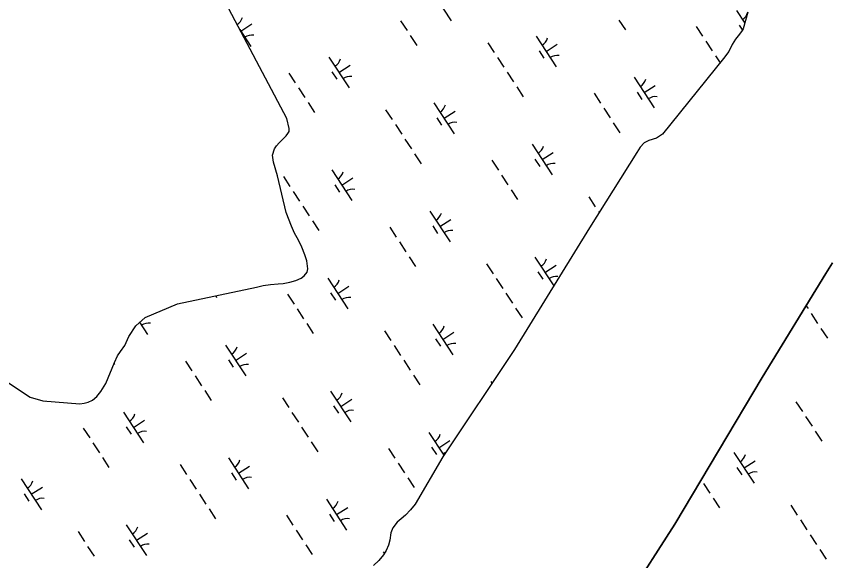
# Model space of a CAD drawing. Extents: x 3945642 to 3966284, y 206476 to 228921.
# Drawn here: x 3954408 to 3955515, y 216386 to 217128 of the extents above; entities that cross this region are included whole.
import ezdxf

# ---------------------------------------------------------------- set-up
doc = ezdxf.new("R2010")
doc.units = 0
doc.layers.add('V-TOPO-SHOR', color=7, linetype='Continuous')
doc.layers.add('V-WETL-SWMP', color=7, linetype='Continuous')

msp = doc.modelspace()

# ---------------------------------------------------------------- linework, layer by layer
at = {"layer": 'V-TOPO-SHOR'}
for points in [[(3955404.7, 217133.4), (3955398.3, 217110.5), (3955396.7, 217108.3), (3955393.2, 217103.6), (3955387.8, 217096.5), (3955383.3, 217089.3), (3955378.5, 217079.9), (3955371.5, 217070.2), (3955288.5, 216967.4), (3955279.9, 216962), (3955269.6, 216958.5), (3955263.4, 216955.4), (3955257.9, 216949.6), (3955253.1, 216942.2), (3955188.7, 216839.6), (3955086.8, 216674.3), (3954989, 216528), (3954951.4, 216463.5), (3954944.9, 216455.8), (3954938.1, 216448.3), (3954932.5, 216443.5), (3954926.7, 216438.8), (3954921.2, 216431.3), (3954918.4, 216424.6), (3954917.1, 216414.5), (3954915.3, 216407.7), (3954912.1, 216400.5), (3954908.4, 216394.4), (3954901.9, 216387), (3954894.6, 216380.1)], [(3955519.6, 216792.2), (3955510.8, 216777.6), (3955423.9, 216636.1), (3955305.3, 216436.3), (3955176.9, 216236.6), (3955135.8, 216156.7), (3955132.2, 216148.5), (3955127.7, 216140.9), (3955122.6, 216133.6), (3955117.6, 216126.5), (3955113.2, 216120.5), (3955107.6, 216110.6), (3955103.4, 216101.6), (3955099.8, 216091.5), (3955099.1, 216086.7), (3955098.9, 216079), (3955103.2, 216051.2)]]:
    msp.add_lwpolyline(points, dxfattribs=at)
at = {"layer": 'V-WETL-SWMP'}
for p, q in [((3954776.6, 216988.8), (3954687.1, 217157.9)), ((3954973.1, 217163.5), (3955000.5, 217121.6)), ((3955388.9, 217135.8), (3955400.4, 217118.2)), ((3955404.7, 217133.4), (3955398.3, 217110.5)), ((3955228.9, 217122.7), (3955237.7, 217109.3)), ((3954714, 217107.6), (3954729.1, 217117.5)), ((3954931.5, 217121.6), (3954940.3, 217108.2)), ((3955334.2, 217114), (3955342.9, 217100.6)), ((3955392.8, 217115.7), (3955397.2, 217109.1)), ((3954712.5, 217109.9), (3954727.7, 217086.7)), ((3954944.7, 217101.5), (3954953.5, 217088.1)), ((3955116.1, 217100.9), (3955143.5, 217059.1)), ((3955393.2, 217103.6), (3955387.8, 217096.5)), ((3955396.7, 217108.3), (3955393.2, 217103.6)), ((3955398.3, 217110.5), (3955396.7, 217108.3)), ((3955050.4, 217091.8), (3955059.1, 217078.4)), ((3955129.8, 217080), (3955144.9, 217089.9)), ((3955347.3, 217093.9), (3955356.1, 217080.6)), ((3955383.3, 217089.3), (3955378.5, 217079.9)), ((3955387.8, 217096.5), (3955383.3, 217089.3)), ((3955120.1, 217080.8), (3955126.7, 217070.8)), ((3955378.5, 217079.9), (3955371.5, 217070.2)), ((3954833.9, 217072.3), (3954861.3, 217030.5)), ((3955063.5, 217071.7), (3955072.3, 217058.3)), ((3955371.5, 217070.2), (3955288.5, 216967.4)), ((3955360.5, 217073.9), (3955366.8, 217064.3)), ((3954847.6, 217051.4), (3954862.7, 217061.3)), ((3954779.2, 217050.5), (3954788, 217037.1)), ((3954837.9, 217052.2), (3954844.5, 217042.2)), ((3955076.7, 217051.6), (3955085.4, 217038.3)), ((3955249.7, 217044.7), (3955277.1, 217002.9)), ((3955263.4, 217023.8), (3955278.5, 217033.6)), ((3954792.4, 217030.4), (3954801.2, 217017)), ((3955089.8, 217031.6), (3955098.6, 217018.2)), ((3955195, 217022.9), (3955203.8, 217009.5)), ((3955253.7, 217024.6), (3955260.3, 217014.5)), ((3954805.5, 217010.3), (3954814.3, 216996.9)), ((3954911.2, 217000.6), (3954920, 216987.3)), ((3954977, 217009.8), (3955004.4, 216967.9)), ((3955208.2, 217002.8), (3955217, 216989.4)), ((3954981, 216989.6), (3954987.5, 216979.6)), ((3954990.7, 216988.9), (3955005.8, 216998.7)), ((3954779.9, 216975.1), (3954776.6, 216988.8)), ((3954924.4, 216980.6), (3954933.1, 216967.2)), ((3955221.3, 216982.7), (3955230.1, 216969.3)), ((3954775.5, 216964.8), (3954778, 216968.3)), ((3954778, 216968.3), (3954779.7, 216970.9)), ((3954779.7, 216970.9), (3954779.9, 216975.1)), ((3955288.5, 216967.4), (3955279.9, 216962)), ((3954766, 216955.5), (3954769.4, 216958.5)), ((3954769.4, 216958.5), (3954772.6, 216961.7)), ((3954772.6, 216961.7), (3954775.5, 216964.8)), ((3954937.5, 216960.5), (3954946.3, 216947.1)), ((3955269.6, 216958.5), (3955263.4, 216955.4)), ((3955279.9, 216962), (3955269.6, 216958.5)), ((3954757, 216938.9), (3954759.6, 216947.1)), ((3954759.6, 216947.1), (3954762.6, 216951.2)), ((3954762.6, 216951.2), (3954766, 216955.5)), ((3955110.6, 216953.5), (3955138, 216911.7)), ((3955257.9, 216949.6), (3955253.1, 216942.2)), ((3955263.4, 216955.4), (3955257.9, 216949.6)), ((3954758.6, 216929.1), (3954757, 216938.9)), ((3954950.7, 216940.4), (3954959.4, 216927)), ((3955124.3, 216932.6), (3955139.4, 216942.5)), ((3955253.1, 216942.2), (3955188.7, 216839.6)), ((3954763.9, 216910.6), (3954758.6, 216929.1)), ((3955055.9, 216931.7), (3955064.7, 216918.3)), ((3955114.6, 216933.4), (3955121.1, 216923.4)), ((3954837.9, 216918.6), (3954865.3, 216876.8)), ((3954775.7, 216860.6), (3954763.9, 216910.6)), ((3954772.1, 216909.5), (3954780.8, 216896.1)), ((3954851.6, 216897.7), (3954866.6, 216907.6)), ((3955069.1, 216911.6), (3955077.8, 216898.2)), ((3954841.8, 216898.5), (3954848.4, 216888.5)), ((3955082.2, 216891.6), (3955091, 216878.2)), ((3954785.2, 216889.4), (3954794, 216876)), ((3955187.9, 216881.9), (3955196.6, 216868.5)), ((3954798.4, 216869.3), (3954807.1, 216856)), ((3954782.8, 216841.9), (3954775.7, 216860.6)), ((3954971.5, 216862.4), (3954998.9, 216820.6)), ((3955201, 216861.8), (3955201.8, 216860.6)), ((3954811.5, 216849.3), (3954820.3, 216835.9)), ((3954985.2, 216841.5), (3955000.2, 216851.3)), ((3954786.9, 216832.3), (3954782.8, 216841.9)), ((3954916.8, 216840.6), (3954925.5, 216827.2)), ((3954975.4, 216842.3), (3954982, 216832.2)), ((3955188.7, 216839.6), (3955086.8, 216674.3)), ((3954792.3, 216822.8), (3954786.9, 216832.3)), ((3954797, 216813.6), (3954792.3, 216822.8)), ((3954801.1, 216803.2), (3954797, 216813.6)), ((3954929.9, 216820.5), (3954938.7, 216807.1)), ((3954803.8, 216794.6), (3954801.1, 216803.2)), ((3954805.1, 216784.1), (3954803.8, 216794.6)), ((3954943.1, 216800.4), (3954951.8, 216787)), ((3955048.7, 216790.7), (3955057.5, 216777.3)), ((3955114.5, 216799.9), (3955140.1, 216760.8)), ((3954800.4, 216774.2), (3954804.4, 216779.2)), ((3954804.4, 216779.2), (3954805.1, 216784.1)), ((3955118.5, 216779.7), (3955125.1, 216769.7)), ((3955128.2, 216778.9), (3955143.3, 216788.8)), ((3954788.9, 216767.9), (3954796.2, 216771.2)), ((3954796.2, 216771.2), (3954800.4, 216774.2)), ((3954832.3, 216771.2), (3954859.7, 216729.4)), ((3955061.9, 216770.7), (3955070.7, 216757.3)), ((3954627.6, 216736.3), (3954735.4, 216758.8)), ((3954735.4, 216758.8), (3954744.5, 216761.1)), ((3954744.5, 216761.1), (3954754.5, 216762.5)), ((3954754.5, 216762.5), (3954764.8, 216763.6)), ((3954764.8, 216763.6), (3954771.4, 216764.1)), ((3954771.4, 216764.1), (3954780.6, 216765.6)), ((3954780.6, 216765.6), (3954788.9, 216767.9)), ((3954846, 216750.3), (3954861.1, 216760.2)), ((3954679.6, 216747.2), (3954681.2, 216744.7)), ((3954777.6, 216749.4), (3954786.4, 216736)), ((3954836.3, 216751.1), (3954842.9, 216741.1)), ((3955075, 216750.6), (3955083.8, 216737.2)), ((3954583.6, 216717.7), (3954627.6, 216736.3)), ((3954790.8, 216729.3), (3954799.5, 216715.9)), ((3955088.2, 216730.5), (3955097, 216717.1)), ((3955483.8, 216733.7), (3955486.5, 216729.7)), ((3954570.9, 216706.4), (3954583.6, 216717.7)), ((3955490.8, 216723), (3955499.6, 216709.6)), ((3954561.3, 216691.9), (3954570.9, 216706.4)), ((3954576.1, 216711.1), (3954587, 216694.5)), ((3954803.9, 216709.3), (3954812.7, 216695.9)), ((3954975.4, 216708.7), (3955002.8, 216666.9)), ((3955504, 216702.9), (3955512.8, 216689.5)), ((3954555.8, 216679.6), (3954561.3, 216691.9)), ((3954909.6, 216699.6), (3954918.4, 216686.2)), ((3954989.1, 216687.8), (3955004.1, 216697.7)), ((3954550.1, 216671.5), (3954555.8, 216679.6)), ((3954693.2, 216680.1), (3954720.6, 216638.3)), ((3954922.7, 216679.5), (3954931.5, 216666.1)), ((3954979.3, 216688.6), (3954985.9, 216678.5)), ((3954545.9, 216665.3), (3954550.1, 216671.5)), ((3954706.9, 216659.2), (3954721.9, 216669)), ((3955086.8, 216674.3), (3954989, 216528)), ((3954541.9, 216656.6), (3954545.9, 216665.3)), ((3954638.5, 216658.3), (3954647.3, 216644.9)), ((3954697.1, 216660), (3954703.7, 216649.9)), ((3954935.9, 216659.4), (3954944.7, 216646)), ((3954530, 216627.7), (3954541.9, 216656.6)), ((3954541.2, 216654.8), (3954542, 216653.6)), ((3954651.6, 216638.2), (3954660.4, 216624.8)), ((3954949.1, 216639.3), (3954957.8, 216626)), ((3954392.1, 216632.4), (3954426.9, 216609.1)), ((3954523.5, 216617.1), (3954530, 216627.7)), ((3955054.3, 216630.6), (3955055.9, 216628.1)), ((3954517.7, 216610), (3954523.5, 216617.1)), ((3954664.8, 216618.1), (3954673.6, 216604.7)), ((3954836.3, 216617.5), (3954863.7, 216575.7)), ((3954426.9, 216609.1), (3954444.2, 216604.1)), ((3954444.2, 216604.1), (3954494.8, 216600.1)), ((3954447.6, 216603.8), (3954447.9, 216603.3)), ((3954500.6, 216600.8), (3954506.1, 216602.5)), ((3954506.1, 216602.5), (3954511.8, 216605.3)), ((3954511.8, 216605.3), (3954517.7, 216610)), ((3954770.5, 216608.4), (3954779.2, 216595)), ((3954850, 216596.6), (3954865, 216606.5)), ((3955470.1, 216603), (3955478.8, 216589.6)), ((3954494.8, 216600.1), (3954500.6, 216600.8)), ((3954840.2, 216597.4), (3954846.8, 216587.4)), ((3954554, 216588.9), (3954581.4, 216547.1)), ((3954783.6, 216588.3), (3954792.4, 216575)), ((3955483.2, 216582.9), (3955492, 216569.6)), ((3954558, 216568.8), (3954564.6, 216558.8)), ((3954567.7, 216568), (3954582.8, 216577.9)), ((3954499.3, 216567.1), (3954508.1, 216553.7)), ((3954796.8, 216568.3), (3954805.5, 216554.9)), ((3954969.8, 216561.3), (3954990.3, 216530)), ((3955496.4, 216562.9), (3955505.2, 216549.5)), ((3954512.5, 216547), (3954521.3, 216533.6)), ((3954809.9, 216548.2), (3954818.7, 216534.8)), ((3954983.5, 216540.4), (3954998.6, 216550.3)), ((3954915.1, 216539.5), (3954923.9, 216526.1)), ((3954973.8, 216541.2), (3954980.4, 216531.2)), ((3954525.7, 216527), (3954534.4, 216513.6)), ((3954697.1, 216526.4), (3954724.5, 216484.6)), ((3954989, 216528), (3954951.4, 216463.5)), ((3955385.6, 216533.7), (3955413, 216491.9)), ((3954631.3, 216517.3), (3954640.1, 216503.9)), ((3954710.8, 216505.5), (3954725.9, 216515.3)), ((3954928.3, 216519.4), (3954937.1, 216506)), ((3955389.6, 216513.6), (3955396.2, 216503.5)), ((3955399.3, 216512.8), (3955414.4, 216522.7)), ((3954701.1, 216506.3), (3954707.6, 216496.2)), ((3954414.9, 216497.8), (3954442.3, 216456)), ((3954644.5, 216497.2), (3954653.2, 216483.8)), ((3954941.4, 216499.3), (3954950.2, 216486)), ((3955344.1, 216491.8), (3955352.9, 216478.4)), ((3954428.6, 216476.9), (3954443.7, 216486.7)), ((3954418.9, 216477.7), (3954425.4, 216467.6)), ((3954657.6, 216477.1), (3954666.4, 216463.7)), ((3954830.7, 216470.2), (3954858.1, 216428.3)), ((3955357.2, 216471.7), (3955366, 216458.3)), ((3954844.4, 216449.3), (3954859.5, 216459.1)), ((3954951.4, 216463.5), (3954944.9, 216455.8)), ((3955462.9, 216462), (3955471.7, 216448.7)), ((3954670.8, 216457), (3954679.5, 216443.7)), ((3954776, 216448.3), (3954784.8, 216434.9)), ((3954834.7, 216450.1), (3954841.2, 216440)), ((3954938.1, 216448.3), (3954932.5, 216443.5)), ((3954944.9, 216455.8), (3954938.1, 216448.3)), ((3954926.7, 216438.8), (3954921.2, 216431.3)), ((3954932.5, 216443.5), (3954926.7, 216438.8)), ((3955476.1, 216442), (3955484.8, 216428.6)), ((3954492.2, 216426.1), (3954500.9, 216412.7)), ((3954558, 216435.2), (3954585.4, 216393.4)), ((3954789.2, 216428.3), (3954797.9, 216414.9)), ((3954921.2, 216431.3), (3954918.4, 216424.6)), ((3954561.9, 216415.1), (3954568.5, 216405.1)), ((3954571.7, 216414.3), (3954586.7, 216424.2)), ((3954917.1, 216414.5), (3954915.3, 216407.7)), ((3954918.4, 216424.6), (3954917.1, 216414.5)), ((3955489.2, 216421.9), (3955498, 216408.5)), ((3954505.3, 216406), (3954514.1, 216392.7)), ((3954802.3, 216408.2), (3954811.1, 216394.8)), ((3954915.3, 216407.7), (3954912.1, 216400.5)), ((3954908.4, 216394.4), (3954901.9, 216387)), ((3954908, 216398.5), (3954909.5, 216396.2)), ((3954912.1, 216400.5), (3954908.4, 216394.4)), ((3955502.4, 216401.8), (3955511.1, 216388.4)), ((3954901.9, 216387), (3954894.6, 216380.1))]:
    msp.add_line(p, q, dxfattribs=at)
msp.add_lwpolyline([(3955176.9, 216236.6), (3955305.3, 216436.3), (3955423.9, 216636.1), (3955510.8, 216777.6), (3955519.6, 216792.2)], dxfattribs=at)
for centre, start, end in [((3955387.6, 217138.2), 302.4575, 344.0011), ((3954699.1, 217130.9), 304.6547, 344.0011), ((3954729.4, 217084.7), 82.4574, 124.0011), ((3955114.9, 217103.2), 302.4575, 344.0011), ((3954832.7, 217074.6), 302.4575, 344.0011), ((3955145.2, 217057), 82.4574, 124.0011), ((3954863, 217028.4), 82.4574, 124.0011), ((3955248.5, 217047), 302.4575, 344.0011), ((3955278.8, 217000.8), 82.4574, 124.0011), ((3954975.8, 217012.1), 302.4575, 344.0011), ((3955006, 216965.9), 82.4574, 124.0011), ((3955109.4, 216955.9), 302.4575, 344.0011), ((3955139.6, 216909.7), 82.4574, 124.0011), ((3954836.6, 216920.9), 302.4575, 344.0011), ((3954866.9, 216874.7), 82.4574, 124.0011), ((3954970.2, 216864.7), 302.4575, 344.0011), ((3955000.5, 216818.5), 82.4574, 124.0011), ((3955113.3, 216802.2), 302.4575, 344.0011), ((3954831.1, 216773.6), 302.4575, 344.0011), ((3955143.6, 216756), 82.4574, 124.0011), ((3954861.4, 216727.4), 82.4574, 124.0011), ((3954588.6, 216692.4), 82.4574, 124.0011), ((3954974.2, 216711), 302.4575, 344.0011), ((3955004.4, 216664.8), 82.4574, 124.0011), ((3954691.9, 216682.4), 302.4575, 344.0011), ((3954722.2, 216636.2), 82.4574, 124.0011), ((3954835, 216619.9), 302.4575, 344.0011), ((3954865.3, 216573.7), 82.4574, 124.0011), ((3954552.8, 216591.3), 302.4575, 344.0011), ((3954583.1, 216545.1), 82.4574, 124.0011), ((3954968.6, 216563.6), 302.4575, 344.0011), ((3954998.9, 216517.4), 109.3858, 124.0011), ((3955384.4, 216536), 302.4575, 344.0011), ((3954695.9, 216528.7), 302.4575, 344.0011), ((3955414.7, 216489.8), 82.4574, 124.0011), ((3954413.7, 216500.1), 302.4575, 344.0011), ((3954726.1, 216482.5), 82.4574, 124.0011), ((3954443.9, 216453.9), 82.4574, 124.0011), ((3954829.5, 216472.5), 302.4575, 344.0011), ((3954859.7, 216426.3), 82.4574, 124.0011), ((3954556.7, 216437.6), 302.4575, 344.0011), ((3954587, 216391.4), 82.4574, 124.0011)]:
    msp.add_arc(centre, 17.6, start, end, dxfattribs=at)

doc.saveas('drawing.dxf')
